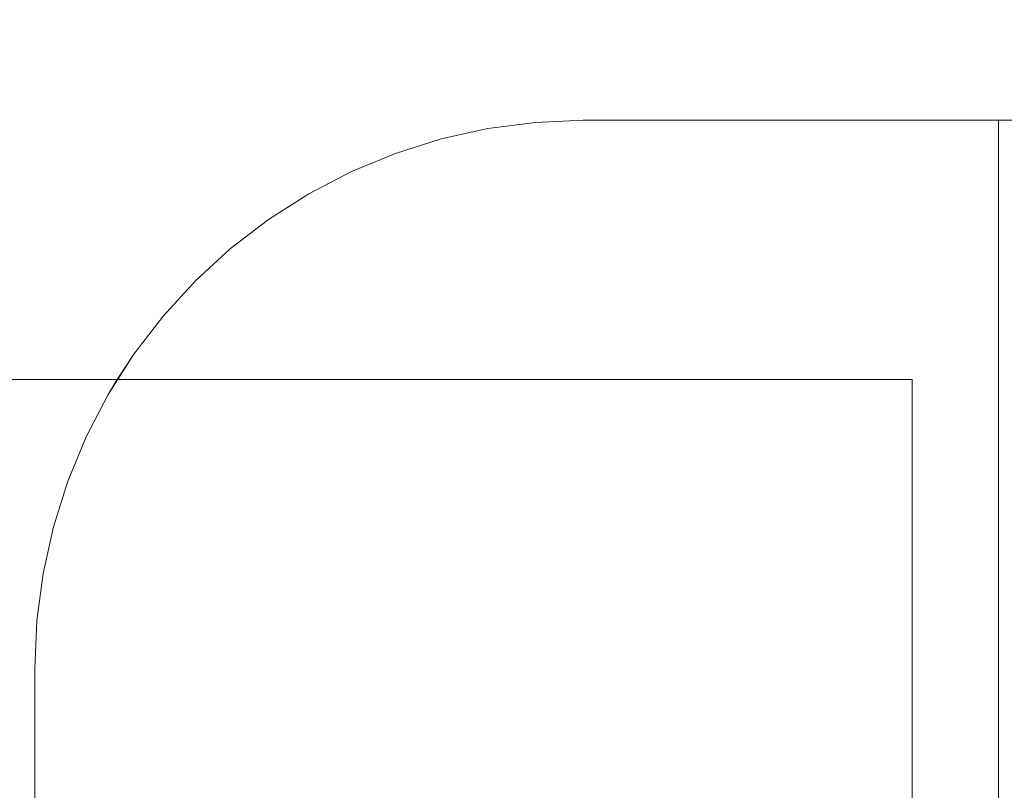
# Model space of a CAD drawing. Header units: inches. Extents: x -412 to -304, y -62 to 18.
# Tile 517 of 656: x -362.733 to -362.284, y -8.446 to -8.095. Entities that reach past the tile are written whole.
import ezdxf

# ---------------------------------------------------------------- set-up
doc = ezdxf.new("R2010")
doc.units = ezdxf.units.IN
doc.header["$LTSCALE"] = 32
doc.header["$MEASUREMENT"] = 0
for name, color, linetype, lineweight in [('Black', 7, 'Continuous', 18), ('Drawing', 7, 'Continuous', 18), ('None', 7, 'Continuous', 18), ('SolidLine', 7, 'Continuous', 15), ('Wood_1-H', 7, 'Continuous', 13)]:
    doc.layers.add(name, color=color, linetype=linetype, lineweight=lineweight)

# ---------------------------------------------------------------- blocks, each defined once
blk = doc.blocks.new('Group-20')
at = {"layer": 'Black'}
for points in [[(-34.54794, 16.53613, 28.9791), (34.54794, 16.53613, 28.9791), (34.54794, -16.53613, 28.9791), (-34.54794, -16.53613, 28.9791)], [(-34.54794, 16.53613, 27.70079), (34.54794, 16.53613, 27.70079), (34.54794, -16.53613, 27.70079), (-34.54794, -16.53613, 27.70079)]]:
    blk.add_3dface(points, dxfattribs=at)
at = {"layer": 'Wood_1-H'}
for points in [[(-35.96494, 17.95313, 28.99879), (35.96494, 17.95313, 28.99879), (35.96494, -17.95313, 28.99879), (-35.96494, -17.95313, 28.99879)], [(-35.96494, 17.95313, 28.9791), (35.96494, 17.95313, 28.9791), (35.96494, -17.95313, 28.9791), (-35.96494, -17.95313, 28.9791)]]:
    blk.add_3dface(points, dxfattribs=at)
blk = doc.blocks.new('MpHtAdjTrough-1095 (3D)')
at = {"layer": 'Black'}
for points, invisible_edges in [([(-17.3622, -4.21373, -0.03937), (17.3622, -4.21373, -0.03937), (17.3622, -4.2033, -0.03983), (-17.3622, -4.2033, -0.03983)], 4), ([(-17.3622, -4.21373, -0.03937), (-17.3622, -4.2033, -0.03983), (-17.3622, -4.20851, -0.09944), (-17.3622, -4.21373, -0.09921)], 10), ([(17.3622, -4.21373, -0.09921), (-17.3622, -4.21373, -0.09921), (-17.3622, -4.20851, -0.09944), (17.3622, -4.20851, -0.09944)], 4), ([(-17.24409, -4.2531, -0.03937), (-17.3622, -4.21373, -0.03937), (-17.3622, -4.4031, -0.03937)], 9), ([(-17.24409, -4.2531, -0.03937), (17.24409, -4.2531, -0.03937), (17.3622, -4.21373, -0.03937), (-17.3622, -4.21373, -0.03937)], 10), ([(-17.3622, -4.21373, -0.09921), (17.3622, -4.4031, -0.09921), (17.1122, -4.6531, -0.09921), (-17.1122, -4.6531, -0.09921)], 11), ([(-17.3622, -4.21373, -0.09921), (17.3622, -4.21373, -0.09921), (17.3622, -4.4031, -0.09921)], 8), ([(-17.3622, -4.4031, -0.09921), (-17.3622, -4.21373, -0.09921), (-17.1122, -4.6531, -0.09921)], 10), ([(-17.3622, -4.21373, -0.09921), (-17.3622, -4.4031, -0.09921), (-17.3622, -4.4031, -0.03937), (-17.3622, -4.21373, -0.03937)], 8), ([(-17.24409, -4.2531, -0.03937), (-17.3622, -4.4031, -0.03937), (-17.36125, -4.42489, -0.03937), (-17.35841, -4.44651, -0.03937)], 9), ([(-17.24409, -4.2531, -0.03937), (-17.35841, -4.44651, -0.03937), (-17.35369, -4.4678, -0.03937), (-17.34713, -4.4886, -0.03937)], 9), ([(-17.34713, -4.4886, -0.03937), (-17.33878, -4.50875, -0.03937), (-17.24409, -4.2531, -0.03937)], 10), ([(-17.24409, -4.2531, -0.03937), (-17.33878, -4.50875, -0.03937), (-17.32871, -4.5281, -0.03937)], 9), ([(-17.32871, -4.5281, -0.03937), (-17.31699, -4.54649, -0.03937), (-17.30372, -4.56379, -0.03937), (-17.24409, -4.2531, -0.03937)], 12), ([(-17.30372, -4.56379, -0.03937), (-17.28898, -4.57987, -0.03937), (-17.24409, -4.2531, -0.03937)], 10), ([(-17.28898, -4.57987, -0.03937), (-17.2729, -4.59461, -0.03937), (-17.2556, -4.60788, -0.03937), (-17.24409, -4.2531, -0.03937)], 12), ([(-17.2556, -4.60788, -0.03937), (-17.24409, -4.61548, -0.03937), (-17.24409, -4.2531, -0.03937)], 8), ([(-17.24409, -4.77672), (-17.24409, -4.2531), (-17.24409, -4.2531, -0.03937), (-17.24409, -4.61548, -0.03937)], 8), ([(-17.36125, -4.42489, -0.09921), (-17.36125, -4.42489, -0.03937), (-17.3622, -4.4031, -0.03937), (-17.3622, -4.4031, -0.09921)], 1), ([(-17.36125, -4.42489, -0.09921), (-17.3622, -4.4031, -0.09921), (-17.1122, -4.6531, -0.09921)], 10), ([(-17.35841, -4.44651, -0.09921), (-17.35841, -4.44651, -0.03937), (-17.36125, -4.42489, -0.03937), (-17.36125, -4.42489, -0.09921)], 5), ([(-17.36125, -4.42489, -0.09921), (-17.15562, -4.6493, -0.09921), (-17.17691, -4.64458, -0.09921), (-17.19771, -4.63802, -0.09921)], 9), ([(-17.36125, -4.42489, -0.09921), (-17.1122, -4.6531, -0.09921), (-17.13399, -4.65215, -0.09921), (-17.15562, -4.6493, -0.09921)], 9), ([(-17.19771, -4.63802, -0.09921), (-17.21786, -4.62967, -0.09921), (-17.36125, -4.42489, -0.09921)], 10), ([(-17.35841, -4.44651, -0.09921), (-17.36125, -4.42489, -0.09921), (-17.21786, -4.62967, -0.09921)], 10), ([(-17.35369, -4.4678, -0.09921), (-17.35369, -4.4678, -0.03937), (-17.35841, -4.44651, -0.03937), (-17.35841, -4.44651, -0.09921)], 5), ([(-17.35841, -4.44651, -0.09921), (-17.21786, -4.62967, -0.09921), (-17.2372, -4.6196, -0.09921), (-17.2556, -4.60788, -0.09921)], 9), ([(-17.2556, -4.60788, -0.09921), (-17.2729, -4.59461, -0.09921), (-17.28898, -4.57987, -0.09921), (-17.35841, -4.44651, -0.09921)], 12), ([(-17.34713, -4.4886, -0.09921), (-17.35369, -4.4678, -0.09921), (-17.35841, -4.44651, -0.09921), (-17.28898, -4.57987, -0.09921)], 12), ([(-17.34713, -4.4886, -0.09921), (-17.34713, -4.4886, -0.03937), (-17.35369, -4.4678, -0.03937), (-17.35369, -4.4678, -0.09921)], 5), ([(-17.33878, -4.50875, -0.09921), (-17.33878, -4.50875, -0.03937), (-17.34713, -4.4886, -0.03937), (-17.34713, -4.4886, -0.09921)], 5), ([(-17.28898, -4.57987, -0.09921), (-17.33878, -4.50875, -0.09921), (-17.34713, -4.4886, -0.09921)], 9), ([(-17.32871, -4.5281, -0.09921), (-17.32871, -4.5281, -0.03937), (-17.33878, -4.50875, -0.03937), (-17.33878, -4.50875, -0.09921)], 5), ([(-17.33878, -4.50875, -0.09921), (-17.28898, -4.57987, -0.09921), (-17.30372, -4.56379, -0.09921)], 9), ([(-17.30372, -4.56379, -0.09921), (-17.31699, -4.54649, -0.09921), (-17.32871, -4.5281, -0.09921), (-17.33878, -4.50875, -0.09921)], 8), ([(-17.31699, -4.54649, -0.09921), (-17.31699, -4.54649, -0.03937), (-17.32871, -4.5281, -0.03937), (-17.32871, -4.5281, -0.09921)], 5), ([(-17.30372, -4.56379, -0.09921), (-17.30372, -4.56379, -0.03937), (-17.31699, -4.54649, -0.03937), (-17.31699, -4.54649, -0.09921)], 5), ([(-17.28898, -4.57987, -0.09921), (-17.28898, -4.57987, -0.03937), (-17.30372, -4.56379, -0.03937), (-17.30372, -4.56379, -0.09921)], 5), ([(-17.2729, -4.59461, -0.09921), (-17.2729, -4.59461, -0.03937), (-17.28898, -4.57987, -0.03937), (-17.28898, -4.57987, -0.09921)], 5), ([(-17.2556, -4.60788, -0.09921), (-17.2556, -4.60788, -0.03937), (-17.2729, -4.59461, -0.03937), (-17.2729, -4.59461, -0.09921)], 5), ([(-17.2556, -4.60788, -0.09921), (-17.2372, -4.6196, -0.09921), (-17.24409, -4.61548, -0.03937)], 10), ([(-17.24409, -4.61548, -0.03937), (-17.2556, -4.60788, -0.03937), (-17.2556, -4.60788, -0.09921)], 10), ([(-17.24409, -4.61548, -0.03937), (-17.24409, -4.70585, -0.03937), (-17.24409, -4.77672, -0.00787), (-17.24409, -4.77672)], 10), ([(-17.24409, -4.70585, -0.03937), (-17.24409, -4.61548, -0.03937), (-17.2372, -4.6196, -0.03937)], 8), ([(-17.2372, -4.6196, -0.09921), (-17.2372, -4.6196, -0.03937), (-17.24409, -4.61548, -0.03937)], 9), ([(-17.2372, -4.6196, -0.03937), (-17.21786, -4.62967, -0.03937), (-17.24409, -4.70585, -0.03937)], 10), ([(-17.21786, -4.62967, -0.09921), (-17.21786, -4.62967, -0.03937), (-17.2372, -4.6196, -0.03937), (-17.2372, -4.6196, -0.09921)], 5), ([(-17.21786, -4.62967, -0.03937), (-17.19771, -4.63802, -0.03937), (-17.24409, -4.70585, -0.03937)], 10), ([(-17.19771, -4.63802, -0.09921), (-17.19771, -4.63802, -0.03937), (-17.21786, -4.62967, -0.03937), (-17.21786, -4.62967, -0.09921)], 5), ([(-17.19771, -4.63802, -0.03937), (-17.17691, -4.64458, -0.03937), (-17.24409, -4.70585, -0.03937)], 10), ([(-17.17691, -4.64458, -0.09921), (-17.17691, -4.64458, -0.03937), (-17.19771, -4.63802, -0.03937), (-17.19771, -4.63802, -0.09921)], 5), ([(-17.24409, -4.70585, -0.03937), (-17.17691, -4.64458, -0.03937), (-17.15562, -4.6493, -0.03937)], 9), ([(-17.15562, -4.6493, -0.09921), (-17.15562, -4.6493, -0.03937), (-17.17691, -4.64458, -0.03937), (-17.17691, -4.64458, -0.09921)], 5), ([(-17.15562, -4.6493, -0.03937), (-17.13399, -4.65215, -0.03937), (-17.24409, -4.70585, -0.03937)], 10), ([(-17.13399, -4.65215, -0.09921), (-17.13399, -4.65215, -0.03937), (-17.15562, -4.6493, -0.03937), (-17.15562, -4.6493, -0.09921)], 5), ([(-17.24409, -4.70585, -0.03937), (-17.13399, -4.65215, -0.03937), (-17.1122, -4.6531, -0.03937)], 9), ([(-17.1122, -4.6531, -0.03937), (-10.34646, -4.6531, -0.03937), (-10.34646, -4.70585, -0.03937), (-17.24409, -4.70585, -0.03937)], 10), ([(-17.1122, -4.6531, -0.09921), (-17.1122, -4.6531, -0.03937), (-17.13399, -4.65215, -0.03937), (-17.13399, -4.65215, -0.09921)], 4), ([(-3.44882, -4.6531, -0.03937), (-10.34646, -4.6531, -0.03937), (-17.1122, -4.6531, -0.09921), (17.1122, -4.6531, -0.09921)], 10), ([(-10.34646, -4.6531, -0.03937), (-17.1122, -4.6531, -0.03937), (-17.1122, -4.6531, -0.09921)], 8)]:
    blk.add_3dface(points, dxfattribs=dict(at, invisible_edges=invisible_edges))
for points in [[(-17.24409, -4.77672), (17.24409, -4.77672), (17.24409, -4.2531), (-17.24409, -4.2531)], [(-17.24409, -4.2531), (17.24409, -4.2531), (17.24409, -4.2531, -0.03937), (-17.24409, -4.2531, -0.03937)]]:
    blk.add_3dface(points, dxfattribs=at)
blk = doc.blocks.new('Group-23')
at = {"layer": 'None'}
blk.add_blockref('Group-20', (0, 0), dxfattribs=at)
at = {"layer": 'SolidLine', "color": 7}
blk.add_blockref('MpHtAdjTrough-1095 (3D)', (0, 0, 27.70079), dxfattribs=at)
blk = doc.blocks.new('MP Ht Adju Rect Table (3D)')
at = {"layer": 'None'}
blk.add_blockref('Group-23', (0, 0), dxfattribs=at)
at = {"layer": 'Drawing', "color": 0, "flags": 1}
for tag in ['Tag', 'Catalog', 'Option1', 'Option2', 'Option3', 'Option4', 'Option5', 'Option6', 'Option7', 'Option8', 'Option9', 'Option10', 'Option11', 'Option12', 'Custom', 'FinishGroup', 'Discount', 'Item2', 'Item3', 'Item6', 'Item9', 'Item10', 'Item12', 'Item13', 'Item16', 'Item19', 'Item20', 'Item21', 'Item22', 'Item23', 'Item24', 'Item25', 'Item8', 'Item18', 'Item1', 'Item4', 'Item5', 'Item7', 'Item11', 'Item14', 'Item15', 'Item17']:
    blk.add_attdef(tag, (-16.60664, -46.53056), '', height=0.00709, dxfattribs=at)

msp = doc.modelspace()

# ---------------------------------------------------------------- block references
at = {"layer": 'Drawing', "rotation": 270}
msp.add_blockref('MP Ht Adju Rect Table (3D)', (-358.07283, -25.50309), dxfattribs=at)

doc.saveas('drawing.dxf')
